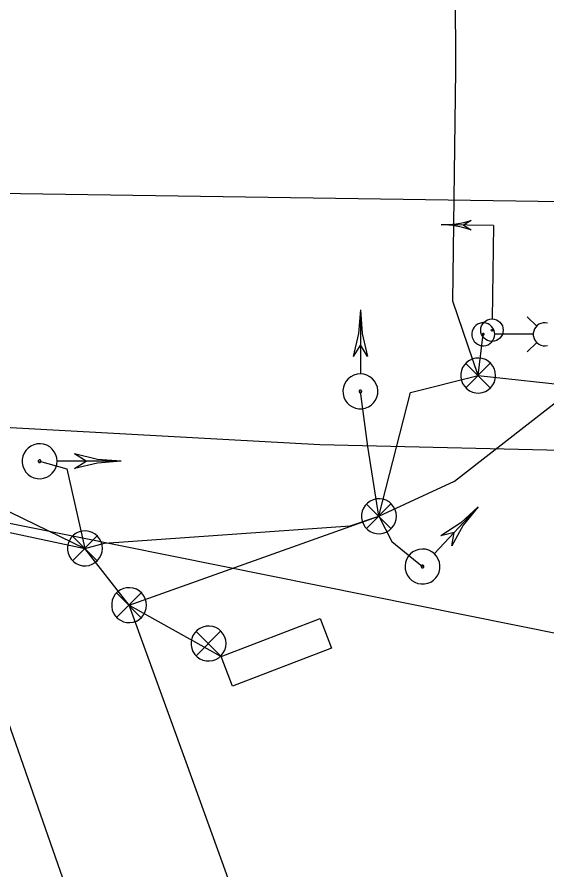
# Model space of a CAD drawing. Extents: x 600849 to 606371, y 330010 to 403088.
# Drawn here: x 602452.8 to 602552.8, y 365996.5 to 366157.5 of the extents above; entities that cross this region are included whole.
import ezdxf

# ---------------------------------------------------------------- set-up
doc = ezdxf.new("R2010")
doc.units = 0
for name, color, linetype in [('E_FTMS', 7, 'Continuous'), ('E_LTG', 7, 'Continuous'), ('E_LTG_CID', 7, 'Continuous'), ('E_SIG', 7, 'Continuous'), ('E_SIG_Conduit', 7, 'Continuous'), ('E_UTL_E_UG', 7, 'Continuous'), ('E_UTL_FO_UG_QWEST', 7, 'Continuous'), ('E_UTL_G_UG', 7, 'Continuous'), ('E_UTL_Overhead', 7, 'Continuous'), ('E_UTL_T_UG', 7, 'Continuous')]:
    doc.layers.add(name, color=color, linetype=linetype)

msp = doc.modelspace()

# ---------------------------------------------------------------- linework, layer by layer
at = {"layer": 'E_FTMS'}
for p in [(602473.95, 366046.52), (602493.48, 366031.23)]:
    msp.add_line(p, (602491.33, 366036.83), dxfattribs=at)
msp.add_lwpolyline([(602510.01, 366043.97), (602512.17, 366038.37), (602493.48, 366031.23), (602491.33, 366036.83), (602510.01, 366043.97)], dxfattribs=at)
at = {"layer": 'E_LTG'}
for points in [[(602550.89, 366099.16), (602549.11, 366100.93)], [(602542.98, 366097.63), (602542.94, 366098.04), (602542.82, 366098.44), (602542.63, 366098.81), (602542.38, 366099.13), (602542.07, 366099.4), (602541.71, 366099.61), (602541.32, 366099.75), (602540.91, 366099.8), (602540.49, 366099.79), (602540.09, 366099.69), (602539.72, 366099.52), (602539.38, 366099.28), (602539.09, 366098.98), (602538.87, 366098.63), (602538.72, 366098.24), (602538.64, 366097.84), (602538.64, 366097.42), (602538.72, 366097.02), (602538.87, 366096.63), (602539.09, 366096.29), (602539.38, 366095.99), (602539.72, 366095.75), (602540.09, 366095.58), (602540.49, 366095.48), (602540.91, 366095.46), (602541.32, 366095.52), (602541.71, 366095.65), (602542.07, 366095.86), (602542.38, 366096.13), (602542.63, 366096.46), (602542.82, 366096.82), (602542.94, 366097.22), (602542.98, 366097.63)], [(602552.92, 366099.75), (602552.51, 366099.8), (602552.1, 366099.79), (602551.7, 366099.69), (602551.32, 366099.52), (602550.98, 366099.28), (602550.7, 366098.98), (602550.47, 366098.63), (602550.32, 366098.24), (602550.24, 366097.84), (602550.24, 366097.42), (602550.32, 366097.02), (602550.47, 366096.63), (602550.7, 366096.29), (602550.98, 366095.99), (602551.32, 366095.75), (602551.7, 366095.58), (602552.1, 366095.48), (602552.51, 366095.46), (602552.92, 366095.52)], [(602540.97, 366097.63), (602540.97, 366097.66), (602540.96, 366097.69), (602540.94, 366097.72), (602540.92, 366097.75), (602540.9, 366097.77), (602540.87, 366097.78), (602540.84, 366097.79), (602540.81, 366097.8), (602540.78, 366097.8), (602540.75, 366097.79), (602540.72, 366097.78), (602540.69, 366097.76), (602540.67, 366097.73), (602540.66, 366097.71), (602540.64, 366097.68), (602540.64, 366097.65), (602540.64, 366097.62), (602540.64, 366097.58), (602540.66, 366097.56), (602540.67, 366097.53), (602540.69, 366097.51), (602540.72, 366097.49), (602540.75, 366097.47), (602540.78, 366097.47), (602540.81, 366097.47), (602540.84, 366097.47), (602540.87, 366097.48), (602540.9, 366097.5), (602540.92, 366097.52), (602540.94, 366097.54), (602540.96, 366097.57), (602540.97, 366097.6), (602540.97, 366097.63)], [(602550.19, 366097.63), (602543.02, 366097.63)], [(602550.89, 366096.11), (602549.11, 366094.33)]]:
    msp.add_lwpolyline(points, dxfattribs=at)
at = {"layer": 'E_LTG_CID'}
for points in [[(602539.83, 366089.85), (602540.8, 366097.63)], [(602396.4, 366068.5), (602404.86, 366069.41), (602431.9, 366064.4), (602465.61, 366057.23)], [(602673.38, 365225.92), (602659.59, 365328.1), (602641.83, 365444.89), (602642.86, 365449.8), (602633.8, 365511.09), (602613.81, 365599.84), (602599.61, 365650.03), (602567.55, 365763.84), (602544.25, 365835.41), (602514.2, 365935.19), (602485, 366016.2), (602473.95, 366046.52), (602465.61, 366057.23)]]:
    msp.add_lwpolyline(points, dxfattribs=at)
at = {"layer": 'E_SIG'}
for points in [[(602542.74, 366118.16), (602532.86, 366118.31)], [(602538.52, 366119.11), (602537.09, 366118.25)], [(602537.09, 366118.25), (602538.49, 366117.34)], [(602542.74, 366118.16), (602542.48, 366100.55)], [(602542.66, 366113.22), (602542.66, 366113.22)], [(602517.6, 366102.25), (602517.26, 366097.79), (602516.23, 366093.45)], [(602517.6, 366102.25), (602517.95, 366097.79), (602518.98, 366093.45)], [(602517.61, 366102.25), (602517.61, 366090.2)], [(602517.61, 366095.65), (602516.23, 366093.45)], [(602518.98, 366093.45), (602517.61, 366095.65)], [(602543.13, 366089.85), (602543.08, 366090.47), (602542.9, 366091.07), (602542.61, 366091.63), (602542.22, 366092.13), (602541.75, 366092.54), (602541.21, 366092.85), (602540.61, 366093.06), (602539.99, 366093.14), (602539.37, 366093.11), (602538.76, 366092.97), (602538.18, 366092.71), (602537.67, 366092.34), (602537.24, 366091.89), (602536.9, 366091.36), (602536.67, 366090.78), (602536.55, 366090.16), (602536.55, 366089.53), (602536.67, 366088.92), (602536.9, 366088.34), (602537.24, 366087.81), (602537.67, 366087.35), (602538.18, 366086.99), (602538.76, 366086.73), (602539.37, 366086.58), (602539.99, 366086.55), (602540.61, 366086.64), (602541.21, 366086.85), (602541.75, 366087.16), (602542.22, 366087.57), (602542.61, 366088.06), (602542.9, 366088.62), (602543.08, 366089.22), (602543.13, 366089.85)], [(602542.1, 366092.18), (602537.49, 366087.53)], [(602537.49, 366092.14), (602542.14, 366087.48)], [(602517.6, 366090.15), (602516.98, 366090.09), (602516.38, 366089.91), (602515.82, 366089.62), (602515.33, 366089.23), (602514.92, 366088.76), (602514.6, 366088.22), (602514.4, 366087.62), (602514.31, 366087), (602514.34, 366086.38), (602514.49, 366085.77), (602514.75, 366085.2), (602515.11, 366084.69), (602515.56, 366084.25), (602516.09, 366083.91), (602516.67, 366083.68), (602517.29, 366083.56), (602517.92, 366083.56), (602518.53, 366083.68), (602519.12, 366083.91), (602519.64, 366084.25), (602520.1, 366084.69), (602520.46, 366085.2), (602520.72, 366085.77), (602520.87, 366086.38), (602520.9, 366087), (602520.81, 366087.62), (602520.61, 366088.22), (602520.29, 366088.76), (602519.88, 366089.23), (602519.39, 366089.62), (602518.83, 366089.91), (602518.23, 366090.09), (602517.6, 366090.15)], [(602521.1, 366063.3), (602535.37, 366069.9), (602558.4, 366087.87)], [(602407.21, 366085.59), (602465.61, 366057.23)], [(602517.6, 366087.1), (602517.56, 366087.09), (602517.51, 366087.08), (602517.47, 366087.06), (602517.43, 366087.03), (602517.4, 366086.99), (602517.37, 366086.95), (602517.36, 366086.91), (602517.35, 366086.86), (602517.35, 366086.81), (602517.37, 366086.76), (602517.39, 366086.72), (602517.41, 366086.68), (602517.45, 366086.65), (602517.49, 366086.62), (602517.53, 366086.6), (602517.58, 366086.6), (602517.63, 366086.6), (602517.68, 366086.6), (602517.72, 366086.62), (602517.76, 366086.65), (602517.8, 366086.68), (602517.82, 366086.72), (602517.84, 366086.76), (602517.85, 366086.81), (602517.86, 366086.86), (602517.85, 366086.91), (602517.83, 366086.95), (602517.81, 366086.99), (602517.78, 366087.03), (602517.74, 366087.06), (602517.7, 366087.08), (602517.65, 366087.09), (602517.6, 366087.1)], [(602460.34, 366073.68), (602460.28, 366074.3), (602460.11, 366074.9), (602459.82, 366075.46), (602459.43, 366075.96), (602458.96, 366076.37), (602458.41, 366076.68), (602457.82, 366076.89), (602457.2, 366076.97), (602456.57, 366076.94), (602455.96, 366076.8), (602455.39, 366076.54), (602454.88, 366076.17), (602454.45, 366075.72), (602454.11, 366075.19), (602453.88, 366074.61), (602453.76, 366073.99), (602453.76, 366073.36), (602453.88, 366072.75), (602454.11, 366072.17), (602454.45, 366071.64), (602454.88, 366071.18), (602455.39, 366070.82), (602455.96, 366070.56), (602456.57, 366070.41), (602457.2, 366070.38), (602457.82, 366070.47), (602458.41, 366070.68), (602458.96, 366070.99), (602459.43, 366071.4), (602459.82, 366071.89), (602460.11, 366072.45), (602460.28, 366073.05), (602460.34, 366073.68)], [(602472.44, 366073.68), (602467.99, 366074.02), (602463.64, 366075.05)], [(602465.84, 366073.68), (602463.64, 366075.05)], [(602457.3, 366073.68), (602457.29, 366073.73), (602457.28, 366073.77), (602457.26, 366073.81), (602457.23, 366073.85), (602457.19, 366073.88), (602457.15, 366073.91), (602457.1, 366073.92), (602457.05, 366073.93), (602457.01, 366073.93), (602456.96, 366073.92), (602456.92, 366073.9), (602456.88, 366073.87), (602456.84, 366073.83), (602456.82, 366073.79), (602456.8, 366073.75), (602456.79, 366073.7), (602456.79, 366073.65), (602456.8, 366073.61), (602456.82, 366073.56), (602456.84, 366073.52), (602456.88, 366073.49), (602456.92, 366073.46), (602456.96, 366073.44), (602457.01, 366073.43), (602457.05, 366073.43), (602457.1, 366073.43), (602457.15, 366073.45), (602457.19, 366073.47), (602457.23, 366073.5), (602457.26, 366073.54), (602457.28, 366073.58), (602457.29, 366073.63), (602457.3, 366073.68)], [(602472.44, 366073.68), (602460.4, 366073.68)], [(602472.44, 366073.68), (602467.99, 366073.33), (602463.64, 366072.3)], [(602463.64, 366072.31), (602465.84, 366073.68)], [(602524.4, 366063.3), (602524.35, 366063.92), (602524.17, 366064.52), (602523.88, 366065.08), (602523.49, 366065.58), (602523.02, 366065.99), (602522.48, 366066.3), (602521.88, 366066.51), (602521.26, 366066.59), (602520.64, 366066.56), (602520.03, 366066.42), (602519.45, 366066.16), (602518.94, 366065.79), (602518.51, 366065.34), (602518.17, 366064.81), (602517.94, 366064.23), (602517.82, 366063.61), (602517.82, 366062.98), (602517.94, 366062.37), (602518.17, 366061.79), (602518.51, 366061.26), (602518.94, 366060.8), (602519.45, 366060.44), (602520.03, 366060.18), (602520.64, 366060.03), (602521.26, 366060), (602521.88, 366060.09), (602522.48, 366060.3), (602523.02, 366060.61), (602523.49, 366061.02), (602523.88, 366061.51), (602524.17, 366062.07), (602524.35, 366062.67), (602524.4, 366063.3)], [(602523.37, 366065.63), (602518.76, 366060.98)], [(602518.76, 366065.59), (602523.41, 366060.93)], [(602539.82, 366065.07), (602531.62, 366056.26)], [(602539.82, 366065.08), (602536.54, 366062.05), (602532.82, 366059.57)], [(602539.82, 366065.08), (602537.04, 366061.58), (602534.84, 366057.7)], [(602465.61, 366057.23), (602469.31, 366058.22), (602515.67, 366061.47)], [(602468.91, 366057.23), (602468.85, 366057.85), (602468.67, 366058.45), (602468.38, 366059.01), (602467.99, 366059.51), (602467.52, 366059.92), (602466.98, 366060.23), (602466.38, 366060.44), (602465.76, 366060.52), (602465.14, 366060.49), (602464.53, 366060.35), (602463.96, 366060.09), (602463.44, 366059.72), (602463.01, 366059.27), (602462.67, 366058.74), (602462.44, 366058.16), (602462.32, 366057.54), (602462.32, 366056.91), (602462.44, 366056.3), (602462.67, 366055.72), (602463.01, 366055.19), (602463.44, 366054.73), (602463.96, 366054.37), (602464.53, 366054.11), (602465.14, 366053.96), (602465.76, 366053.93), (602466.38, 366054.02), (602466.98, 366054.23), (602467.52, 366054.54), (602467.99, 366054.95), (602468.38, 366055.44), (602468.67, 366056), (602468.85, 366056.6), (602468.91, 366057.23)], [(602535.33, 366060.24), (602532.82, 366059.57)], [(602534.84, 366057.7), (602535.33, 366060.24)], [(602467.87, 366059.56), (602463.26, 366054.91)], [(602463.26, 366059.52), (602467.91, 366054.86)], [(602531.58, 366056.21), (602531.09, 366056.6), (602530.52, 366056.88), (602529.92, 366057.05), (602529.29, 366057.1), (602528.67, 366057.03), (602528.07, 366056.85), (602527.52, 366056.55), (602527.03, 366056.16), (602526.62, 366055.68), (602526.32, 366055.13), (602526.12, 366054.54), (602526.04, 366053.91), (602526.08, 366053.29), (602526.23, 366052.68), (602526.5, 366052.11), (602526.87, 366051.61), (602527.33, 366051.18), (602527.86, 366050.85), (602528.45, 366050.62), (602529.06, 366050.51), (602529.69, 366050.52), (602530.31, 366050.64), (602530.88, 366050.88), (602531.41, 366051.23), (602531.86, 366051.67), (602532.21, 366052.18), (602532.47, 366052.76), (602532.61, 366053.37), (602532.63, 366054), (602532.53, 366054.62), (602532.32, 366055.21), (602532, 366055.75), (602531.58, 366056.21)], [(602529.51, 366053.98), (602529.47, 366054.01), (602529.43, 366054.03), (602529.38, 366054.05), (602529.33, 366054.05), (602529.28, 366054.05), (602529.24, 366054.03), (602529.2, 366054.01), (602529.16, 366053.98), (602529.13, 366053.94), (602529.1, 366053.9), (602529.09, 366053.85), (602529.08, 366053.81), (602529.09, 366053.76), (602529.1, 366053.71), (602529.12, 366053.67), (602529.15, 366053.63), (602529.18, 366053.6), (602529.22, 366053.57), (602529.27, 366053.56), (602529.32, 366053.55), (602529.36, 366053.55), (602529.41, 366053.56), (602529.45, 366053.58), (602529.49, 366053.6), (602529.53, 366053.64), (602529.56, 366053.67), (602529.58, 366053.72), (602529.59, 366053.77), (602529.59, 366053.81), (602529.58, 366053.86), (602529.56, 366053.91), (602529.54, 366053.95), (602529.51, 366053.98)], [(602477.25, 366046.52), (602477.19, 366047.14), (602477.01, 366047.74), (602476.72, 366048.3), (602476.33, 366048.8), (602475.86, 366049.21), (602475.32, 366049.52), (602474.72, 366049.73), (602474.1, 366049.81), (602473.48, 366049.78), (602472.87, 366049.64), (602472.3, 366049.38), (602471.78, 366049.01), (602471.35, 366048.56), (602471.01, 366048.03), (602470.78, 366047.45), (602470.66, 366046.83), (602470.66, 366046.2), (602470.78, 366045.59), (602471.01, 366045.01), (602471.35, 366044.48), (602471.78, 366044.02), (602472.3, 366043.66), (602472.87, 366043.4), (602473.48, 366043.25), (602474.1, 366043.22), (602474.72, 366043.31), (602475.32, 366043.52), (602475.86, 366043.83), (602476.33, 366044.24), (602476.72, 366044.73), (602477.01, 366045.29), (602477.19, 366045.89), (602477.25, 366046.52)], [(602476.21, 366048.85), (602471.6, 366044.2)], [(602471.6, 366048.81), (602476.25, 366044.15)], [(602492.25, 366039.27), (602492.19, 366039.9), (602492.01, 366040.5), (602491.72, 366041.06), (602491.34, 366041.55), (602490.86, 366041.96), (602490.32, 366042.27), (602489.73, 366042.48), (602489.1, 366042.57), (602488.48, 366042.54), (602487.87, 366042.39), (602487.3, 366042.13), (602486.79, 366041.77), (602486.35, 366041.31), (602486.01, 366040.78), (602485.78, 366040.2), (602485.66, 366039.59), (602485.66, 366038.96), (602485.78, 366038.34), (602486.01, 366037.76), (602486.35, 366037.23), (602486.79, 366036.78), (602487.3, 366036.41), (602487.87, 366036.15), (602488.48, 366036.01), (602489.1, 366035.98), (602489.73, 366036.07), (602490.32, 366036.27), (602490.86, 366036.58), (602491.34, 366036.99), (602491.72, 366037.49), (602492.01, 366038.05), (602492.19, 366038.65), (602492.25, 366039.27)], [(602491.21, 366041.61), (602486.6, 366036.95)], [(602486.6, 366041.56), (602491.25, 366036.91)]]:
    msp.add_lwpolyline(points, dxfattribs=at)
for radius in [2.12, 0.162]:
    msp.add_circle((602542.45, 366098.4), radius, dxfattribs=at)
for centre, start, end in [((602533.13, 366136.82), 269.1582, 286.9206), ((602532.58, 366099.8), 71.3959, 89.1582)]:
    msp.add_arc(centre, 18.51, start, end, dxfattribs=at)
at = {"layer": 'E_SIG_Conduit'}
for points in [[(602539.83, 366089.85), (602535.03, 366103.86), (602535.64, 366147.43), (602535.54, 366163.03), (602524.08, 366180.95), (602523.87, 366206.98), (602531.76, 366233.28), (602573.99, 366356.53), (602600.62, 366439.43)], [(602521.1, 366063.3), (602527.05, 366086.62), (602539.83, 366089.85)], [(602539.83, 366089.85), (602558.4, 366087.87)], [(602521.1, 366063.3), (602518.99, 366076.48), (602517.6, 366086.85)]]:
    msp.add_lwpolyline(points, dxfattribs=at)
at = {"layer": 'E_UTL_E_UG'}
for points in [[(602457.04, 366073.68), (602462.22, 366072.27), (602465.61, 366057.23)], [(602473.95, 366046.52), (602521.1, 366063.3)], [(602515.67, 366061.47), (602521.1, 366063.3)], [(602521.1, 366063.3), (602523.56, 366058.52), (602529.33, 366053.8)]]:
    msp.add_lwpolyline(points, dxfattribs=at)
at = {"layer": 'E_UTL_FO_UG_QWEST'}
msp.add_lwpolyline([(602663.52, 365177.69), (602650.65, 365285.28), (602592.43, 365610.5), (602562.02, 365686.34), (602535.62, 365782.53), (602451.17, 366024.36), (602445.13, 366073.09), (602443.7, 366086.4), (602447.69, 366194.1), (602457.31, 366248.79), (602488.78, 366357.55), (602523.81, 366477.73), (602569.76, 366617.88), (602590.54, 366678.47), (602610.84, 366745.71), (602633.97, 366810.99), (602652.24, 366879.2), (602722.88, 367122.58)], dxfattribs=at)
at = {"layer": 'E_UTL_G_UG'}
msp.add_lwpolyline([(602064.65, 366129.33), (602159.75, 366129.18), (602186.46, 366129.51), (602351.38, 366125.7), (602670.13, 366121.01), (602772.38, 366123.19), (602906.89, 366119.45), (603193.33, 366116.32), (603228.66, 366114.99), (603341.11, 366111.13), (603400.82, 366108.8), (603461.16, 366107.3), (603499.17, 366106.9), (603544.47, 366106.13), (603614.76, 366105.01), (603698.76, 366104.03), (603783.07, 366102.8), (603815.22, 366102.1), (603848.85, 366101.72), (603872.94, 366101.46), (603913.18, 366100.92), (604019.09, 366099.63), (604048.66, 366099.45), (604073.49, 366098.99)], dxfattribs=at)
at = {"layer": 'E_UTL_Overhead'}
msp.add_lwpolyline([(601249.7, 366078.68), (601344.65, 366080.23), (601543.43, 366080.93), (601669.7, 366081.28), (601780.71, 366081.68), (601890.31, 366081.76), (601961.16, 366077.77), (602035.65, 366066.63), (602180.9, 366084.27), (602295.6, 366080.89), (602343.2, 366078.85), (602370.73, 366078.2), (602583.87, 366035.31), (602949.19, 366030.15), (603200.82, 366090.92), (603316.5, 366099.67), (603443.01, 366096.25), (603471.34, 366095.25), (603557.26, 366094.43), (603700.38, 366092.15), (603857.89, 366090.59), (604035.11, 366088.93), (604164.86, 366086.71)], dxfattribs=at)
at = {"layer": 'E_UTL_T_UG'}
msp.add_lwpolyline([(602077.12, 366088.3), (602167.89, 366087.15), (602223.02, 366088.09), (602291.54, 366086.19), (602373.64, 366084.29), (602509.94, 366076.82), (602670.58, 366073.08), (602776.07, 366070.69), (602857.72, 366069.77), (602902.66, 366069.31), (602964.99, 366069.18), (603035.54, 366069.6), (603104.02, 366068.3)], dxfattribs=at)

doc.saveas('drawing.dxf')
